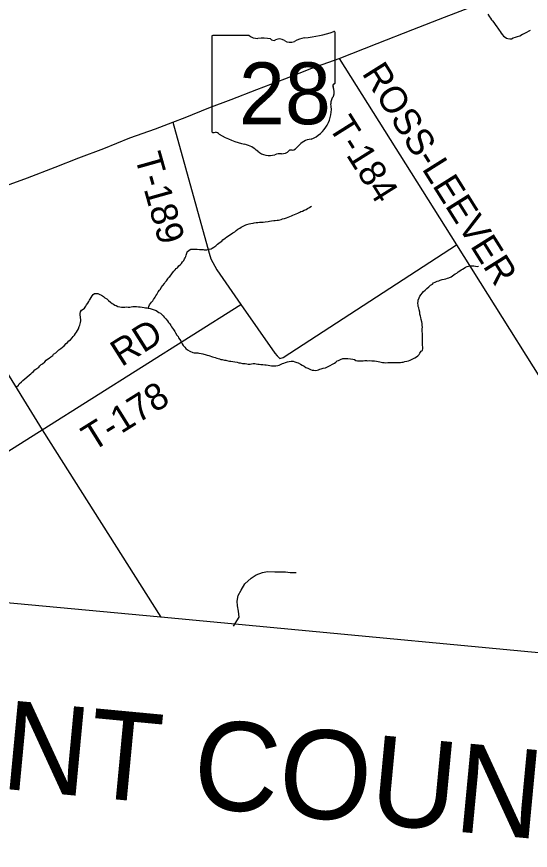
# Model space of a CAD drawing. Extents: x 0 to 1064, y 0 to 440.
# Drawn here: x 367.67 to 385.2, y 33.55 to 62 of the extents above; entities that cross this region are included whole.
import ezdxf

# ---------------------------------------------------------------- set-up
doc = ezdxf.new("R2010")
doc.units = 0
for name, color, linetype in [('GM_X_Adjacent_County_Text', 7, 'Continuous'), ('GM_X_County', 7, 'Continuous'), ('GM_X_Minor_River', 7, 'Continuous'), ('GM_X_State_Location', 7, 'Continuous'), ('GM_X_State_Route', 7, 'Continuous'), ('GM_X_State_Shield', 7, 'Continuous'), ('GM_X_Township', 7, 'Continuous'), ('GM_X_Township_Road', 7, 'Continuous'), ('GM_X_Township_Road_Text', 7, 'Continuous')]:
    doc.layers.add(name, color=color, linetype=linetype)

msp = doc.modelspace()

# ---------------------------------------------------------------- linework, layer by layer
at = {"layer": 'GM_X_County'}
msp.add_lwpolyline([(415.056, 84.387), (414.188, 75.634), (411.888, 51.611), (411.146, 43.853), (410.995, 42.277), (410.603, 38.197), (410.563, 37.753), (408.709, 37.933), (407.643, 38.033), (404.291, 38.363), (389.938, 39.868), (372.582, 41.512), (359.598, 42.708), (352.604, 43.386), (349.413, 43.696), (337.755, 44.819), (333.828, 45.262), (319.293, 46.654), (310.081, 47.571), (306.751, 47.903), (284.732, 50.122)], dxfattribs=at)
at = {"layer": 'GM_X_Minor_River'}
for points in [[(383.749, 62.087), (383.808, 61.994), (383.843, 61.951), (383.879, 61.901), (383.914, 61.858), (383.955, 61.808), (384.002, 61.734), (384.055, 61.66), (384.096, 61.61), (384.143, 61.542), (384.173, 61.499), (384.208, 61.443), (384.255, 61.381), (384.284, 61.338), (384.344, 61.3), (384.386, 61.275), (384.428, 61.256), (384.501, 61.242), (384.562, 61.252), (384.618, 61.281), (384.691, 61.304), (384.765, 61.333), (384.845, 61.355)], [(384.845, 61.355), (384.931, 61.402), (384.974, 61.419), (385.018, 61.442), (385.085, 61.477), (385.166, 61.524), (385.209, 61.541)], [(377.094, 55.225), (377.15, 55.254), (377.205, 55.277), (377.26, 55.3), (377.328, 55.328), (377.371, 55.358), (377.42, 55.369), (377.476, 55.398), (377.544, 55.427), (377.593, 55.456), (377.636, 55.479), (377.679, 55.502), (377.729, 55.532)], [(372.151, 52.055), (372.196, 52.169), (372.24, 52.217), (372.272, 52.258), (372.309, 52.306), (372.341, 52.348), (372.366, 52.39), (372.392, 52.432), (372.417, 52.474), (372.455, 52.521), (372.493, 52.612), (372.544, 52.665), (372.575, 52.707), (372.601, 52.761), (372.657, 52.827), (372.708, 52.898), (372.733, 52.946), (372.777, 52.988), (372.827, 53.054), (372.853, 53.096), (372.89, 53.137), (372.94, 53.191), (372.991, 53.256), (373.035, 53.316), (373.072, 53.358), (373.116, 53.405), (373.159, 53.435), (373.203, 53.494), (373.253, 53.536), (373.297, 53.583), (373.323, 53.631), (373.367, 53.685), (373.398, 53.733), (373.417, 53.775), (373.437, 53.823), (373.45, 53.865), (373.47, 53.926), (373.49, 53.98), (373.552, 54.039), (373.614, 54.068), (373.681, 54.073), (373.723, 54.072), (373.766, 54.071), (373.833, 54.063), (373.911, 54.055), (373.978, 54.053), (374.027, 54.052), (374.07, 54.045), (374.112, 54.05), (374.161, 54.049), (374.24, 54.065), (374.302, 54.082), (374.345, 54.105), (374.4, 54.134), (374.469, 54.181), (374.525, 54.235), (374.568, 54.276), (374.618, 54.312), (374.667, 54.341), (374.699, 54.383), (374.779, 54.441), (374.835, 54.489), (374.897, 54.524), (374.941, 54.559), (375.002, 54.594), (375.046, 54.63), (375.114, 54.664), (375.157, 54.706), (375.213, 54.747), (375.281, 54.788), (375.331, 54.823), (375.38, 54.846), (375.442, 54.881), (375.485, 54.899), (375.528, 54.91), (375.601, 54.932), (375.657, 54.943), (375.736, 54.96), (375.779, 54.965), (375.84, 54.975), (375.895, 54.98), (375.956, 54.985), (376.041, 54.989), (376.084, 54.994), (376.151, 55.004), (376.249, 55.014), (376.292, 55.025), (376.371, 55.035), (376.444, 55.046), (376.487, 55.045), (376.554, 55.055), (376.603, 55.06), (376.652, 55.071), (376.695, 55.082), (376.744, 55.099), (376.805, 55.11), (376.873, 55.133), (376.934, 55.162), (376.989, 55.179), (377.045, 55.202), (377.094, 55.225)], [(381.425, 51.916), (381.409, 52.001), (381.392, 52.063), (381.375, 52.112), (381.37, 52.166), (381.365, 52.215), (381.367, 52.288), (381.374, 52.331), (381.406, 52.403), (381.432, 52.463), (381.476, 52.523), (381.514, 52.564), (381.558, 52.624), (381.608, 52.671), (381.67, 52.725), (381.733, 52.784), (381.789, 52.843), (381.857, 52.878), (381.9, 52.914), (381.949, 52.937), (382.023, 52.972), (382.073, 52.989), (382.122, 53.012), (382.195, 53.028), (382.256, 53.039), (382.318, 53.056), (382.373, 53.073), (382.416, 53.084), (382.496, 53.124), (382.539, 53.16), (382.595, 53.189), (382.638, 53.224), (382.688, 53.253), (382.738, 53.295), (382.793, 53.33), (382.837, 53.359), (382.886, 53.388), (382.942, 53.424), (382.991, 53.453), (383.047, 53.476), (383.089, 53.487), (383.132, 53.498), (383.175, 53.503), (383.218, 53.502), (383.272, 53.501), (383.327, 53.487), (383.381, 53.48), (383.43, 53.485)], [(367.664, 49.366), (367.726, 49.425), (367.752, 49.467), (367.827, 49.538), (367.876, 49.586), (367.945, 49.645), (368.013, 49.704), (368.1, 49.781), (368.144, 49.816), (368.194, 49.858), (368.237, 49.893), (368.287, 49.947), (368.349, 49.994), (368.417, 50.041), (368.461, 50.088), (368.499, 50.13), (368.542, 50.153), (368.629, 50.224), (368.673, 50.278), (368.722, 50.313), (368.778, 50.348), (368.828, 50.39), (368.896, 50.443), (368.928, 50.485), (369.002, 50.531), (369.058, 50.591), (369.108, 50.632), (369.17, 50.679), (369.226, 50.727), (369.282, 50.774), (369.357, 50.851), (369.406, 50.88), (369.444, 50.934), (369.5, 50.975), (369.557, 51.047), (369.6, 51.088), (369.638, 51.136), (369.67, 51.19), (369.707, 51.238), (369.739, 51.292), (369.771, 51.352), (369.804, 51.43), (369.823, 51.472), (369.836, 51.521), (369.843, 51.563), (369.851, 51.617), (369.852, 51.672), (369.847, 51.721), (369.842, 51.764), (369.838, 51.812), (369.833, 51.873), (369.847, 51.928), (369.878, 51.982), (369.934, 52.023), (369.978, 52.058), (370.028, 52.124), (370.053, 52.166), (370.091, 52.22), (370.129, 52.28), (370.149, 52.322), (370.174, 52.364), (370.206, 52.418), (370.244, 52.471), (370.281, 52.519), (370.325, 52.555), (370.38, 52.559), (370.434, 52.552), (370.507, 52.526), (370.561, 52.5), (370.627, 52.456), (370.68, 52.412), (370.74, 52.368), (370.806, 52.312), (370.871, 52.256), (370.925, 52.218), (370.973, 52.186), (371.015, 52.161), (371.057, 52.142), (371.117, 52.11), (371.184, 52.096), (371.239, 52.089), (371.318, 52.087), (371.36, 52.092), (371.421, 52.096), (371.47, 52.089), (371.525, 52.094), (371.574, 52.105), (371.629, 52.11), (371.696, 52.114)], [(371.696, 52.114), (371.757, 52.113), (371.829, 52.105), (371.884, 52.097), (371.951, 52.084), (372.023, 52.076), (372.066, 52.069), (372.108, 52.062), (372.151, 52.055), (372.223, 52.041), (372.296, 52.021), (372.362, 51.995), (372.423, 51.969), (372.471, 51.943), (372.519, 51.912), (372.573, 51.88), (372.614, 51.849), (372.662, 51.793), (372.703, 51.749), (372.757, 51.693), (372.81, 51.619), (372.851, 51.563), (372.892, 51.52), (372.927, 51.464), (372.951, 51.421), (372.986, 51.366), (373.015, 51.322), (373.062, 51.254), (373.091, 51.211), (373.138, 51.137), (373.174, 51.087), (373.191, 51.044), (373.232, 50.983), (373.267, 50.927), (373.29, 50.884), (373.319, 50.835), (373.355, 50.779), (373.402, 50.723), (373.443, 50.68), (373.503, 50.636), (373.581, 50.591), (373.684, 50.546), (373.726, 50.533), (373.768, 50.532), (373.847, 50.524), (373.89, 50.517), (373.963, 50.503), (374.017, 50.496), (374.06, 50.488), (374.102, 50.469), (374.174, 50.455), (374.223, 50.442), (374.265, 50.423), (374.313, 50.409), (374.356, 50.396), (374.398, 50.383), (374.44, 50.37), (374.494, 50.35), (374.543, 50.337), (374.585, 50.324), (374.633, 50.304), (374.682, 50.297), (374.761, 50.283), (374.803, 50.276), (374.845, 50.263), (374.93, 50.248), (374.973, 50.241), (375.045, 50.234), (375.118, 50.226), (375.197, 50.206), (375.251, 50.192), (375.3, 50.191), (375.379, 50.171), (375.464, 50.163), (375.524, 50.149), (375.567, 50.148), (375.634, 50.14), (375.683, 50.157), (375.738, 50.162), (375.792, 50.161), (375.847, 50.153), (375.902, 50.146), (375.944, 50.145), (376.005, 50.137), (376.072, 50.13), (376.138, 50.122), (376.181, 50.115), (376.248, 50.107), (376.308, 50.094), (376.363, 50.086), (376.405, 50.085), (376.466, 50.084), (376.515, 50.089), (376.576, 50.099), (376.625, 50.11), (376.674, 50.127), (376.742, 50.162), (376.791, 50.179), (376.84, 50.196), (376.908, 50.219), (376.963, 50.23)], [(376.963, 50.23), (377.042, 50.24), (377.103, 50.245), (377.164, 50.225), (377.23, 50.205), (377.278, 50.186), (377.356, 50.141), (377.416, 50.109), (377.483, 50.077), (377.542, 50.027), (377.609, 50.001), (377.699, 49.963), (377.759, 49.943), (377.814, 49.936), (377.862, 49.928), (377.924, 49.939), (377.966, 49.95), (378.016, 49.967), (378.058, 49.978), (378.132, 50.001), (378.212, 50.023), (378.255, 50.041), (378.304, 50.064), (378.372, 50.092), (378.446, 50.145), (378.514, 50.18), (378.563, 50.209), (378.607, 50.251), (378.65, 50.268), (378.718, 50.303), (378.798, 50.331), (378.847, 50.336), (378.902, 50.341), (378.975, 50.339), (379.059, 50.325), (379.144, 50.311), (379.199, 50.304), (379.247, 50.272), (379.301, 50.259), (379.368, 50.257), (379.441, 50.255), (379.49, 50.26), (379.551, 50.265), (379.606, 50.263), (379.648, 50.262), (379.728, 50.266), (379.788, 50.259), (379.837, 50.258), (379.885, 50.251), (379.952, 50.243), (380.007, 50.235), (380.061, 50.222), (380.104, 50.209), (380.158, 50.201), (380.207, 50.194), (380.268, 50.193), (380.341, 50.197), (380.402, 50.196), (380.468, 50.194), (380.523, 50.199), (380.578, 50.197), (380.633, 50.196), (380.682, 50.201), (380.767, 50.205), (380.81, 50.21), (380.859, 50.215), (380.914, 50.232), (380.981, 50.242), (381.042, 50.259), (381.098, 50.282), (381.147, 50.299), (381.215, 50.334), (381.258, 50.357), (381.314, 50.392), (381.357, 50.428), (381.407, 50.469), (381.432, 50.517), (381.477, 50.583), (381.52, 50.612), (381.534, 50.673), (381.529, 50.722), (381.524, 50.795), (381.519, 50.837), (381.515, 50.916), (381.517, 50.971), (381.518, 51.02), (381.52, 51.087), (381.521, 51.129), (381.516, 51.19), (381.512, 51.257), (381.513, 51.3), (381.514, 51.348), (381.515, 51.403), (381.511, 51.458), (381.506, 51.531), (381.496, 51.586), (381.479, 51.665), (381.463, 51.733), (381.452, 51.781), (381.435, 51.849), (381.425, 51.916)], [(375.064, 41.196), (375.267, 41.506), (375.234, 41.714), (375.201, 41.891), (375.198, 42.055), (375.233, 42.25), (375.328, 42.43), (375.46, 42.641), (375.672, 42.843), (375.846, 42.956), (376.055, 43.031), (376.233, 43.064), (376.477, 43.059), (376.629, 43.056), (376.843, 43.052), (377.002, 43.037), (377.209, 43.027)]]:
    msp.add_lwpolyline(points, dxfattribs=at)
at = {"layer": 'GM_X_State_Route'}
msp.add_lwpolyline([(367.195, 56.191), (368.034, 56.502), (368.978, 56.871), (369.792, 57.183), (370.643, 57.499), (371.533, 57.87), (372.408, 58.18), (373.001, 58.405), (373.42, 58.565), (374.229, 58.889), (374.994, 59.177), (375.87, 59.518), (376.82, 59.88), (377.746, 60.243), (378.671, 60.582), (379.973, 61.087), (381.195, 61.564), (382.269, 61.984), (383.194, 62.335), (384.237, 62.743), (385.336, 63.169)], dxfattribs=at)
at = {"layer": 'GM_X_State_Shield'}
for p, q in [((374.324, 61.309), (374.324, 58.107)), ((375.601, 61.364), (374.365, 61.364)), ((378.543, 59.768), (378.543, 61.443)), ((378.542, 59.769), (378.543, 59.768))]:
    msp.add_line(p, q, dxfattribs=at)
for centre, radius, start, end in [((377.04, 65.729), 4.474, 275.8445, 288.9065), ((378.496, 61.45), 0.047, 351.8621, 97.738), ((374.372, 61.316), 0.0489, 98.1301, 188.1301), ((375.895, 61.736), 0.474, 231.6195, 271.1119), ((376.052, 59.566), 1.702, 80.4867, 94.9883), ((376.439, 61.332), 0.137, 219.7921, 297.1024), ((376.639, 60.962), 0.284, 54.4667, 119.1411), ((377.006, 61.47), 0.342, 233.8562, 294.8282), ((377.61, 60.386), 0.9, 97.3462, 120.7689), ((378.492, 59.762), 0.0503, 289.6038, 7.7341), ((378.532, 59.645), 0.0727, 107.944, 210.337), ((378.069, 59.434), 0.436, 340.033, 23.6496), ((378.711, 59.067), 0.317, 136.8065, 186.9296), ((377.29, 58.854), 1.119, 292.3089, 8.9858), ((374.373, 58.1), 0.0493, 171.9584, 258.3066), ((374.38, 58.428), 0.376, 267.339, 280.6039), ((374.457, 57.922), 0.136, 29.7484, 93.2717), ((376.17, 60.799), 3.231, 240.4129, 257.1985), ((377.762, 57.208), 0.613, 94.4031, 142.5768), ((375.207, 56.668), 1.011, 47.1842, 75.836), ((376.986, 57.797), 0.362, 282.8732, 323.2771), ((376.3, 57.906), 0.641, 230.7004, 286.2918), ((376.671, 56.799), 0.527, 85.6951, 111.2099), ((376.718, 57.667), 0.342, 268.777, 315.5493), ((377.027, 57.356), 0.0962, 65.7517, 132.6484)]:
    msp.add_arc(centre, radius, start, end, dxfattribs=at)
at = {"layer": 'GM_X_Township'}
msp.add_lwpolyline([(415.056, 84.387), (414.188, 75.634), (411.888, 51.611), (411.146, 43.853), (410.995, 42.277), (410.603, 38.197), (410.563, 37.753), (408.709, 37.933), (407.643, 38.033), (404.291, 38.363), (389.938, 39.868), (372.582, 41.512), (359.598, 42.708), (352.604, 43.386), (349.413, 43.696), (337.755, 44.819), (333.828, 45.262), (319.293, 46.654), (310.081, 47.571), (306.751, 47.903), (284.732, 50.122)], dxfattribs=at)
at = {"layer": 'GM_X_Township_Road'}
for points in [[(378.671, 60.582), (382.678, 54.213), (391.037, 40.927)], [(373.001, 58.405), (374.24, 53.936)], [(364.147, 55.024), (364.147, 55.024), (368.532, 47.905), (372.582, 41.512)], [(374.24, 53.936), (374.242, 53.928), (374.293, 53.743), (374.5, 53.363), (375.318, 52.185), (376.476, 50.518), (376.56, 50.426), (376.65, 50.34), (376.766, 50.374), (382.678, 54.213)], [(368.352, 47.792), (368.532, 47.905), (375.318, 52.185)], [(359.598, 42.708), (361.194, 43.663), (361.403, 43.794), (361.509, 43.932), (361.885, 44.254), (362.356, 44.387), (362.917, 44.457), (363.457, 44.704), (368.349, 47.79), (368.352, 47.792)]]:
    msp.add_lwpolyline(points, dxfattribs=at)

# ---------------------------------------------------------------- texts
at = {"layer": 'GM_X_Adjacent_County_Text'}
msp.add_text('CLERMONT COUNTY', height=3.0303, rotation=354.6098, dxfattribs=at).set_placement((349.832, 37.288))
at = {"layer": 'GM_X_State_Location'}
for s in ['s', 'r']:
    msp.add_text(s, height=0.00303, dxfattribs=at).set_placement((376.386, 59.495))
msp.add_text('28', height=0.00303, rotation=0, dxfattribs=at).set_placement((375.623, 59.275))
at = {"layer": 'GM_X_State_Shield'}
msp.add_text('28', height=2.1094, dxfattribs=at).set_placement((375.254, 58.333))
at = {"layer": 'GM_X_Township_Road_Text'}
for s, height, rotation, p in [('ROSS-LEEVER', 0.90909, 302.1246, (379.433, 60.073)), ('T-184', 0.9091, 302.1259, (378.286, 58.258)), ('T-189', 0.9091, 285.6749, (371.69, 57.23)), ('RD', 0.9091, 32.3198, (371.247, 50.036)), ('T-178', 0.9091, 31.975, (370.258, 47.145))]:
    msp.add_text(s, height=height, rotation=rotation, dxfattribs=at).set_placement(p)

doc.saveas('drawing.dxf')
